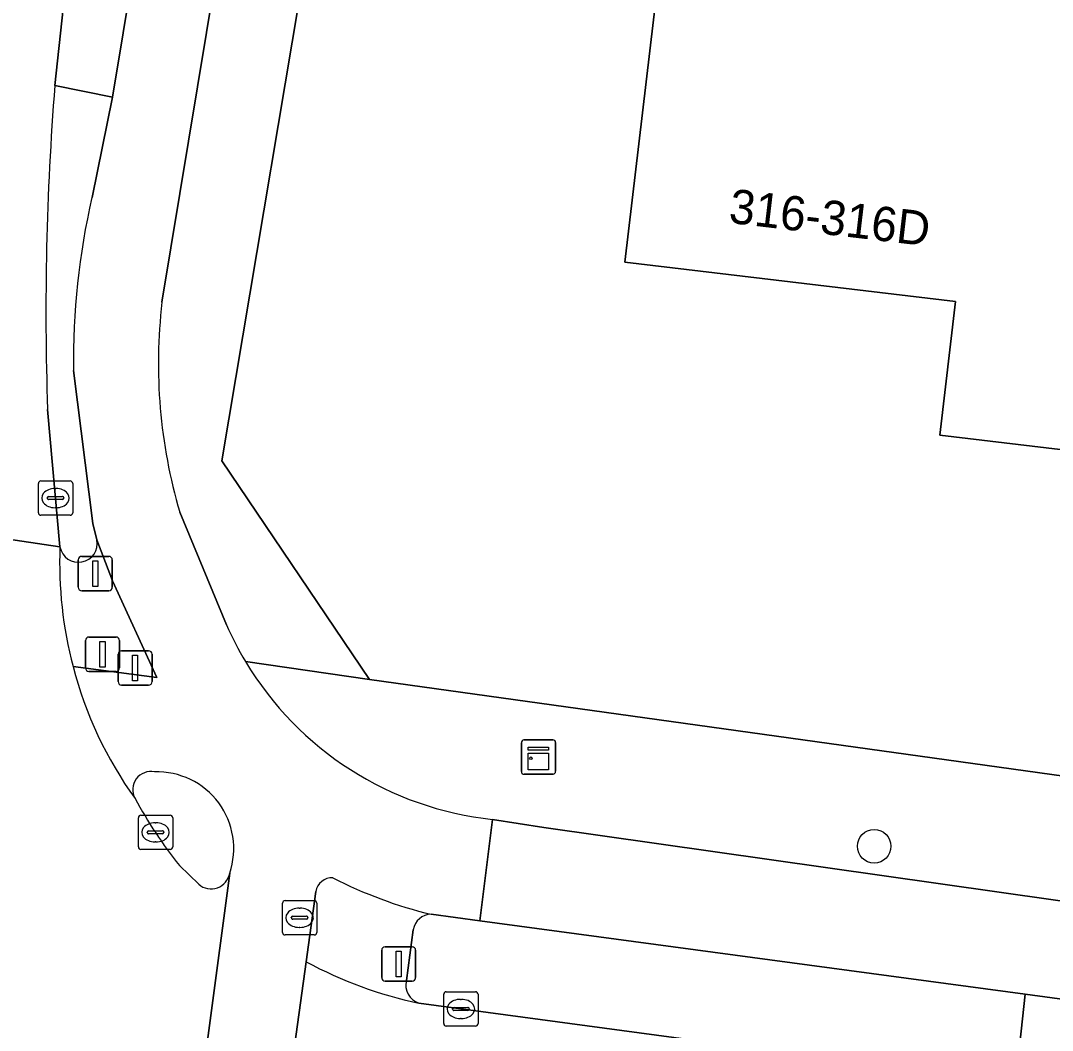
# Model space of a CAD drawing. Extents: x 161692 to 162379, y 380760 to 381678.
# Drawn here: x 161713.45 to 161743.53, y 380844.5 to 380873.94 of the extents above; entities that cross this region are included whole.
import ezdxf

# ---------------------------------------------------------------- set-up
doc = ezdxf.new("R2010")
doc.units = 0
for name, color, linetype in [('IMGEO_Berm_groen', 7, 'Continuous'), ('IMGEO_Boom', 7, 'Continuous'), ('IMGEO_Drukknoppaal', 7, 'Continuous'), ('IMGEO_Erf', 7, 'Continuous'), ('IMGEO_Fietspad_gesloten', 7, 'Continuous'), ('IMGEO_Kast', 7, 'Continuous'), ('IMGEO_Kolk', 7, 'Continuous'), ('IMGEO_Pand', 7, 'Continuous'), ('IMGEO_Pand_nummerreeks', 7, 'Continuous'), ('IMGEO_Rijbaan_lokaal_gesloten', 7, 'Continuous'), ('IMGEO_Rijbaan_lokaal_open', 7, 'Continuous'), ('IMGEO_Rijbaan_regionaal_gesloten', 7, 'Continuous'), ('IMGEO_Rioolput', 7, 'Continuous'), ('IMGEO_Verkeerseiland_gesloten', 7, 'Continuous'), ('IMGEO_Verkeersregelinstallatiepaal', 7, 'Continuous'), ('IMGEO_Voetpad_open', 7, 'Continuous')]:
    doc.layers.add(name, color=color, linetype=linetype)

msp = doc.modelspace()

# ---------------------------------------------------------------- linework, layer by layer
at = {"layer": 'IMGEO_Berm_groen'}
msp.add_lwpolyline([(161720.493, 380898.028), (161718.265, 380896.755), (161714.929, 380876.542), (161714.443, 380872.046), (161716.123, 380871.708)], close=True, dxfattribs=at)
for points in [[(161742.74, 380845.555), (161726.838, 380847.696), (161725.419, 380847.887)], [(161724.897, 380847.434), (161724.695, 380845.958)], [(161725.062, 380845.298), (161742.456, 380842.95), (161742.74, 380845.555)]]:
    msp.add_lwpolyline(points, dxfattribs=at)
for centre, radius, start, end in [((161725.422, 380847.356), 0.531, 90.3212, 171.5828), ((161725.23, 380845.823), 0.552, 165.8682, 252.2852)]:
    msp.add_arc(centre, radius, start, end, dxfattribs=at)
at = {"layer": 'IMGEO_Boom'}
msp.add_circle((161738.338, 380849.87), 0.489, dxfattribs=at)
at = {"layer": 'IMGEO_Drukknoppaal'}
for p, q in [((161716.287, 380854.668), (161716.287, 380855.468)), ((161716.287, 380855.468), (161716.287, 380854.668)), ((161716.387, 380855.568), (161717.177, 380855.568)), ((161717.177, 380855.568), (161716.387, 380855.568)), ((161717.277, 380855.468), (161717.277, 380854.668)), ((161717.277, 380854.668), (161717.277, 380855.468)), ((161717.177, 380854.568), (161716.387, 380854.568)), ((161716.387, 380854.568), (161717.177, 380854.568))]:
    msp.add_line(p, q, dxfattribs=at)
msp.add_lwpolyline([(161716.707, 380855.443), (161716.857, 380855.443), (161716.857, 380854.693), (161716.707, 380854.693), (161716.707, 380855.443)], dxfattribs=at)
for centre, start, end in [((161716.387, 380855.468), 90, 180), ((161716.387, 380855.468), 90, 180), ((161717.177, 380855.468), 0, 90), ((161717.177, 380855.468), 360, 90), ((161716.387, 380854.668), 180, 270), ((161716.387, 380854.668), 180, 270), ((161717.177, 380854.668), 270, 0), ((161717.177, 380854.668), 270, 0)]:
    msp.add_arc(centre, 0.1, start, end, dxfattribs=at)
at = {"layer": 'IMGEO_Erf'}
msp.add_lwpolyline([(161742.341, 381000), (161725.046, 380895.238), (161719.314, 380861.106), (161723.616, 380854.735), (161815.09, 380842), (161818.146, 380841.574), (161819.348, 380841.407), (161819.323, 380841.622), (161837.528, 380839.198)], dxfattribs=at)
msp.add_lwpolyline([(161751.347, 380870.285), (161750.912, 380870.337), (161746.778, 380870.825), (161745.642, 380861.216), (161740.249, 380861.853), (161740.71, 380865.752), (161731.062, 380866.893), (161732.413, 380878.324), (161742.461, 380877.136), (161743.237, 380883.696), (161746.909, 380883.262), (161747.899, 380891.639), (161753.79, 380890.943), (161752.745, 380882.105)], close=True, dxfattribs=at)
at = {"layer": 'IMGEO_Fietspad_gesloten'}
for points in [[(161717.567, 380865.73), (161755.609, 381095.365), (161752.669, 381095.866), (161751.293, 381087.571), (161750.326, 381081.788), (161746.681, 381059.533)], [(161746.443, 381054.412), (161745.615, 381049.503), (161744.556, 381043.222), (161744.133, 381040.711), (161740.894, 381021.271), (161740.536, 381019.121), (161738.303, 381005.586), (161722.7, 380911.397), (161720.493, 380898.028), (161716.123, 380871.708), (161715.527, 380868.784)], [(161714.988, 380863.736), (161715.552, 380859.275), (161715.672, 380858.801), (161716.127, 380857.605), (161717.413, 380854.791), (161714.973, 380855.106)], [(161719.448, 380856.325), (161718.086, 380859.607)], [(161725.419, 380847.887), (161726.838, 380847.696), (161727.211, 380850.651)], [(161719.542, 380849.086), (161717.769, 380835.762), (161717.467, 380833.503), (161716.903, 380829.415), (161719.379, 380829.094)], [(161719.379, 380829.094), (161719.797, 380832.442), (161720.3, 380835.886), (161721.774, 380846.502), (161722.054, 380848.548)]]:
    msp.add_lwpolyline(points, dxfattribs=at)
msp.add_lwpolyline([(161728.707, 380850.417), (161727.211, 380850.651), (161726.838, 380847.696), (161742.74, 380845.555), (161748.468, 380844.777), (161761.032, 380843.073), (161765.825, 380842.423), (161779.16, 380840.616), (161784.037, 380839.954), (161792.152, 380838.855), (161802.042, 380837.514), (161806.73, 380836.867), (161814.207, 380835.87), (161818.579, 380835.777), (161818.781, 380837.656), (161817.665, 380837.832), (161814.608, 380838.224)], close=True, dxfattribs=at)
for centre, radius, start, end in [((161736.072, 380864.037), 21.087, 166.9915, 180.8192), ((161732.862, 380863.943), 15.399, 173.3356, 196.3543), ((161728.329, 380860.235), 9.704, 203.7647, 210.8943), ((161728.228, 380860.192), 9.595, 210.9794, 263.9148), ((161726.199, 380858.037), 11.602, 194.6329, 215.7349), ((161717.238, 380851.521), 0.526, 77.4996, 209.6661), ((161717.429, 380849.805), 2.232, 341.2149, 91.9821), ((161722.526, 380848.474), 0.478, 86.981, 171.0938), ((161728.403, 380860.327), 12.793, 242.7791, 256.5122)]:
    msp.add_arc(centre, radius, start, end, dxfattribs=at)
at = {"layer": 'IMGEO_Kast'}
for p, q in [((161728.049, 380852.045), (161728.049, 380852.886)), ((161728.049, 380852.886), (161728.049, 380852.045)), ((161728.124, 380852.97), (161728.965, 380852.97)), ((161728.965, 380852.97), (161728.124, 380852.97)), ((161729.049, 380852.895), (161729.049, 380852.054)), ((161729.049, 380852.054), (161729.049, 380852.895)), ((161728.974, 380851.97), (161728.133, 380851.97)), ((161728.133, 380851.97), (161728.974, 380851.97))]:
    msp.add_line(p, q, dxfattribs=at)
for points in [[(161728.244, 380852.76), (161728.844, 380852.76), (161728.844, 380852.675), (161728.244, 380852.675), (161728.244, 380852.76)], [(161728.244, 380852.585), (161728.844, 380852.585), (161728.844, 380852.096), (161728.244, 380852.096), (161728.244, 380852.585)]]:
    msp.add_lwpolyline(points, dxfattribs=at)
msp.add_circle((161728.328, 380852.434), 0.0377, dxfattribs=at)
for centre, start, end in [((161728.127, 380852.892), 92.4484, 184.2845), ((161728.127, 380852.892), 92.4484, 184.2845), ((161728.971, 380852.892), 2.4484, 94.2845), ((161728.971, 380852.892), 2.4484, 94.2845), ((161728.127, 380852.048), 182.4484, 274.2845), ((161728.127, 380852.048), 182.4484, 274.2845), ((161728.971, 380852.048), 272.4484, 4.2845), ((161728.971, 380852.048), 272.4484, 4.2845)]:
    msp.add_arc(centre, 0.0779, start, end, dxfattribs=at)
at = {"layer": 'IMGEO_Kolk'}
for p, q in [((161713.963, 380859.593), (161713.963, 380860.445)), ((161714.038, 380860.519), (161714.89, 380860.519)), ((161714.451, 380860.299), (161714.476, 380860.299)), ((161714.964, 380860.445), (161714.964, 380859.593)), ((161714.222, 380860.013), (161714.222, 380860.025)), ((161714.66, 380859.976), (161714.262, 380859.976)), ((161714.265, 380860.062), (161714.663, 380860.062)), ((161714.706, 380860.025), (161714.706, 380860.013)), ((161714.474, 380859.739), (161714.449, 380859.739)), ((161714.89, 380859.519), (161714.038, 380859.519)), ((161716.879, 380849.848), (161716.879, 380850.7)), ((161716.954, 380850.774), (161717.806, 380850.774)), ((161717.88, 380850.7), (161717.88, 380849.848)), ((161717.181, 380850.317), (161717.579, 380850.317)), ((161717.367, 380850.554), (161717.392, 380850.554)), ((161717.138, 380850.268), (161717.138, 380850.28)), ((161717.576, 380850.231), (161717.178, 380850.231)), ((161717.622, 380850.28), (161717.622, 380850.268)), ((161717.806, 380849.774), (161716.954, 380849.774)), ((161717.39, 380849.994), (161717.365, 380849.994)), ((161725.785, 380844.701), (161725.785, 380845.553)), ((161725.86, 380845.627), (161726.712, 380845.627)), ((161726.786, 380845.553), (161726.786, 380844.701)), ((161726.273, 380845.407), (161726.298, 380845.407)), ((161726.044, 380845.121), (161726.044, 380845.133)), ((161726.482, 380845.084), (161726.084, 380845.084)), ((161726.087, 380845.17), (161726.485, 380845.17)), ((161726.528, 380845.133), (161726.528, 380845.121)), ((161726.712, 380844.627), (161725.86, 380844.627)), ((161726.296, 380844.847), (161726.271, 380844.847))]:
    msp.add_line(p, q, dxfattribs=at)
for points in [[(161713.963, 380859.593), (161713.963, 380860.445)], [(161714.038, 380860.519), (161714.89, 380860.519)], [(161714.964, 380860.445), (161714.964, 380859.593)], [(161714.89, 380859.519), (161714.038, 380859.519)], [(161716.879, 380849.848), (161716.879, 380850.7)], [(161716.954, 380850.774), (161717.806, 380850.774)], [(161717.88, 380850.7), (161717.88, 380849.848)], [(161717.806, 380849.774), (161716.954, 380849.774)], [(161725.785, 380844.701), (161725.785, 380845.553)], [(161725.86, 380845.627), (161726.712, 380845.627)], [(161726.786, 380845.553), (161726.786, 380844.701)], [(161726.712, 380844.627), (161725.86, 380844.627)]]:
    msp.add_lwpolyline(points, dxfattribs=at)
for centre, radius, start, end in [((161714.04, 380860.443), 0.0765, 91.552, 178.448), ((161714.04, 380860.443), 0.0765, 91.552, 178.448), ((161714.888, 380860.443), 0.0765, 1.552, 88.448), ((161714.888, 380860.443), 0.0765, 1.552, 88.448), ((161714.262, 380860.022), 0.0403, 85.8775, 175.7526), ((161714.259, 380860.012), 0.0366, 178.938, 274.7102), ((161714.663, 380860.019), 0.043, 264.8664, 352.4533), ((161714.667, 380860.024), 0.0386, 1.7309, 96.639), ((161714.04, 380859.595), 0.0765, 181.552, 268.448), ((161714.04, 380859.595), 0.0765, 181.552, 268.448), ((161714.888, 380859.595), 0.0765, 271.552, 358.448), ((161714.888, 380859.595), 0.0765, 271.552, 358.448), ((161716.956, 380850.698), 0.0765, 91.552, 178.448), ((161716.956, 380850.698), 0.0765, 91.552, 178.448), ((161717.804, 380850.698), 0.0765, 1.552, 88.448), ((161717.804, 380850.698), 0.0765, 1.552, 88.448), ((161717.178, 380850.277), 0.0403, 85.8775, 175.7526), ((161717.583, 380850.279), 0.0386, 1.7309, 96.639), ((161717.175, 380850.267), 0.0366, 178.938, 274.7102), ((161717.579, 380850.274), 0.043, 264.8664, 352.4533), ((161716.956, 380849.85), 0.0765, 181.552, 268.448), ((161716.956, 380849.85), 0.0765, 181.552, 268.448), ((161717.804, 380849.85), 0.0765, 271.552, 358.448), ((161717.804, 380849.85), 0.0765, 271.552, 358.448), ((161725.862, 380845.551), 0.0765, 91.552, 178.448), ((161725.862, 380845.551), 0.0765, 91.552, 178.448), ((161726.71, 380845.551), 0.0765, 1.552, 88.448), ((161726.71, 380845.551), 0.0765, 1.552, 88.448), ((161726.084, 380845.13), 0.0403, 85.8775, 175.7526), ((161726.081, 380845.12), 0.0366, 178.938, 274.7102), ((161726.485, 380845.127), 0.043, 264.8664, 352.4533), ((161726.489, 380845.132), 0.0386, 1.7309, 96.639), ((161725.862, 380844.703), 0.0765, 181.552, 268.448), ((161725.862, 380844.703), 0.0765, 181.552, 268.448), ((161726.71, 380844.703), 0.0765, 271.552, 358.448), ((161726.71, 380844.703), 0.0765, 271.552, 358.448)]:
    msp.add_arc(centre, radius, start, end, dxfattribs=at)
for centre, major_axis, ratio, start_param, end_param in [((161714.45, 380860.019), (-0.387, 0.002), 0.722429, 4.712389, 7.853982), ((161714.475, 380860.019), (-0.39, 0.002), 0.717154, 1.570796, 4.712389), ((161717.366, 380850.274), (-0.387, 0.002), 0.722429, 4.712389, 7.853982), ((161717.391, 380850.274), (-0.39, 0.002), 0.717154, 1.570796, 4.712389), ((161726.272, 380845.127), (-0.387, 0.002), 0.722429, 4.712389, 7.853982), ((161726.297, 380845.127), (-0.39, 0.002), 0.717154, 1.570796, 4.712389)]:
    msp.add_ellipse(centre, major_axis=major_axis, ratio=ratio, start_param=start_param, end_param=end_param, dxfattribs=at)
at = {"layer": 'IMGEO_Pand'}
msp.add_lwpolyline([(161752.745, 380882.105), (161753.79, 380890.943), (161747.899, 380891.639), (161746.909, 380883.262), (161743.237, 380883.696), (161742.461, 380877.136), (161732.413, 380878.324), (161731.062, 380866.893), (161740.71, 380865.752), (161740.249, 380861.853), (161745.642, 380861.216), (161746.778, 380870.825), (161750.912, 380870.337), (161751.347, 380870.285)], close=True, dxfattribs=at)
at = {"layer": 'IMGEO_Rijbaan_lokaal_gesloten'}
for points in [[(161721.774, 380846.502), (161720.3, 380835.886), (161723.666, 380835.425), (161746.255, 380832.357), (161756.016, 380831.01), (161770.37, 380829.107)], [(161814.137, 380834.931), (161814.099, 380834.411), (161806.456, 380834.84), (161801.847, 380835.169), (161791.966, 380835.54), (161785.483, 380835.791), (161783.485, 380836.096), (161782.925, 380836.182), (161778.65, 380837.202), (161769.809, 380839.248), (161765.448, 380839.845), (161760.703, 380840.499), (161748.203, 380842.166), (161742.456, 380842.95), (161725.062, 380845.298)]]:
    msp.add_lwpolyline(points, dxfattribs=at)
msp.add_arc((161727.559, 380857.208), 12.169, 241.6163, 258.1602, dxfattribs=at)
at = {"layer": 'IMGEO_Rijbaan_lokaal_open'}
msp.add_lwpolyline([(161748.468, 380844.777), (161742.74, 380845.555), (161742.456, 380842.95), (161748.203, 380842.166)], close=True, dxfattribs=at)
at = {"layer": 'IMGEO_Rijbaan_regionaal_gesloten'}
for points in [[(161741.656, 381067.079), (161741.138, 381063.654), (161740.596, 381060.082), (161740.59, 381059.932), (161740.048, 381056.596), (161736.583, 381035.264), (161733.266, 381015.66), (161732.248, 381009.641), (161730.62, 380999.171), (161723.884, 380953.523), (161721.16, 380935.558), (161721.112, 380935.266), (161716.943, 380909.839), (161711.813, 380878.45), (161708.58, 380859.493), (161714.592, 380858.595), (161714.232, 380862.606)], [(161714.443, 380872.046), (161714.929, 380876.542), (161718.265, 380896.755), (161720.677, 380911.732), (161723.417, 380928.139), (161726.224, 380946.237), (161733.982, 380998.685), (161734.626, 381002.973), (161734.659, 381003.191)], [(161714.592, 380858.595), (161708.58, 380859.493), (161708.241, 380858.205), (161707.572, 380856.198), (161706.513, 380853.251)], [(161718.638, 380848.76), (161718.076, 380849.311)], [(161717.769, 380835.762), (161719.542, 380849.086)]]:
    msp.add_lwpolyline(points, dxfattribs=at)
for centre, radius, start, end in [((161797.71, 380865.462), 83.527, 175.47931, 181.9598), ((161726.518, 380858.132), 11.935, 177.777, 194.687), ((161726.199, 380858.037), 11.602, 194.6329, 215.7349), ((161728.321, 380857.519), 13.127, 208.4731, 218.7034), ((161718.996, 380849.184), 0.555, 229.8305, 349.8301)]:
    msp.add_arc(centre, radius, start, end, dxfattribs=at)
at = {"layer": 'IMGEO_Rioolput'}
for p, q in [((161721.081, 380847.359), (161721.081, 380848.211)), ((161721.156, 380848.285), (161722.008, 380848.285)), ((161722.082, 380848.211), (161722.082, 380847.359)), ((161721.569, 380848.065), (161721.594, 380848.065)), ((161721.34, 380847.779), (161721.34, 380847.791)), ((161721.778, 380847.742), (161721.38, 380847.742)), ((161721.383, 380847.828), (161721.781, 380847.828)), ((161721.824, 380847.791), (161721.824, 380847.779)), ((161721.592, 380847.505), (161721.567, 380847.505)), ((161722.008, 380847.285), (161721.156, 380847.285))]:
    msp.add_line(p, q, dxfattribs=at)
for points in [[(161721.081, 380847.359), (161721.081, 380848.211)], [(161721.156, 380848.285), (161722.008, 380848.285)], [(161722.082, 380848.211), (161722.082, 380847.359)], [(161722.008, 380847.285), (161721.156, 380847.285)]]:
    msp.add_lwpolyline(points, dxfattribs=at)
for centre, radius, start, end in [((161721.158, 380848.209), 0.0765, 91.552, 178.448), ((161721.158, 380848.209), 0.0765, 91.552, 178.448), ((161722.006, 380848.209), 0.0765, 1.552, 88.448), ((161722.006, 380848.209), 0.0765, 1.552, 88.448), ((161721.38, 380847.788), 0.0403, 85.8775, 175.7526), ((161721.377, 380847.778), 0.0366, 178.938, 274.7102), ((161721.781, 380847.785), 0.043, 264.8664, 352.4533), ((161721.785, 380847.79), 0.0386, 1.7309, 96.639), ((161721.158, 380847.361), 0.0765, 181.552, 268.448), ((161721.158, 380847.361), 0.0765, 181.552, 268.448), ((161722.006, 380847.361), 0.0765, 271.552, 358.448), ((161722.006, 380847.361), 0.0765, 271.552, 358.448)]:
    msp.add_arc(centre, radius, start, end, dxfattribs=at)
for centre, major_axis, ratio, start_param, end_param in [((161721.568, 380847.785), (-0.387, 0.002), 0.722429, 4.712389, 7.853982), ((161721.593, 380847.785), (-0.39, 0.002), 0.717154, 1.570796, 4.712389)]:
    msp.add_ellipse(centre, major_axis=major_axis, ratio=ratio, start_param=start_param, end_param=end_param, dxfattribs=at)
at = {"layer": 'IMGEO_Verkeerseiland_gesloten'}
for points in [[(161716.123, 380871.708), (161714.443, 380872.046)], [(161715.527, 380868.784), (161716.123, 380871.708)], [(161715.672, 380858.801), (161715.552, 380859.275), (161714.988, 380863.736)], [(161714.232, 380862.606), (161714.592, 380858.595)], [(161718.076, 380849.311), (161718.638, 380848.76)]]:
    msp.add_lwpolyline(points, dxfattribs=at)
for centre, radius, start, end in [((161797.71, 380865.462), 83.527, 175.47931, 181.9598), ((161736.072, 380864.037), 21.087, 166.9915, 180.8192), ((161715.132, 380858.698), 0.55, 190.7989, 10.7989), ((161717.238, 380851.521), 0.526, 77.4996, 209.6661), ((161717.429, 380849.805), 2.232, 341.2149, 91.9821), ((161728.321, 380857.519), 13.127, 208.4731, 218.7034), ((161718.996, 380849.184), 0.555, 229.8305, 349.8301)]:
    msp.add_arc(centre, radius, start, end, dxfattribs=at)
at = {"layer": 'IMGEO_Verkeersregelinstallatiepaal'}
for p, q in [((161715.128, 380857.42), (161715.128, 380858.22)), ((161715.128, 380858.22), (161715.128, 380857.42)), ((161715.228, 380858.32), (161716.018, 380858.32)), ((161716.018, 380858.32), (161715.228, 380858.32)), ((161716.118, 380858.22), (161716.118, 380857.42)), ((161716.118, 380857.42), (161716.118, 380858.22)), ((161716.018, 380857.32), (161715.228, 380857.32)), ((161715.228, 380857.32), (161716.018, 380857.32)), ((161715.339, 380855.068), (161715.339, 380855.868)), ((161715.339, 380855.868), (161715.339, 380855.068)), ((161715.439, 380855.968), (161716.229, 380855.968)), ((161716.229, 380855.968), (161715.439, 380855.968)), ((161716.329, 380855.868), (161716.329, 380855.068)), ((161716.329, 380855.068), (161716.329, 380855.868)), ((161716.229, 380854.968), (161715.439, 380854.968)), ((161715.439, 380854.968), (161716.229, 380854.968)), ((161723.975, 380846.039), (161723.975, 380846.839)), ((161723.975, 380846.839), (161723.975, 380846.039)), ((161724.075, 380846.939), (161724.865, 380846.939)), ((161724.865, 380846.939), (161724.075, 380846.939)), ((161724.965, 380846.839), (161724.965, 380846.039)), ((161724.965, 380846.039), (161724.965, 380846.839)), ((161724.865, 380845.939), (161724.075, 380845.939)), ((161724.075, 380845.939), (161724.865, 380845.939))]:
    msp.add_line(p, q, dxfattribs=at)
for points in [[(161715.548, 380858.195), (161715.698, 380858.195), (161715.698, 380857.445), (161715.548, 380857.445), (161715.548, 380858.195)], [(161715.759, 380855.843), (161715.909, 380855.843), (161715.909, 380855.093), (161715.759, 380855.093), (161715.759, 380855.843)], [(161724.395, 380846.814), (161724.545, 380846.814), (161724.545, 380846.064), (161724.395, 380846.064), (161724.395, 380846.814)]]:
    msp.add_lwpolyline(points, dxfattribs=at)
for centre, start, end in [((161715.228, 380858.22), 90, 180), ((161715.228, 380858.22), 90, 180), ((161716.018, 380858.22), 0, 90), ((161716.018, 380858.22), 360, 90), ((161715.228, 380857.42), 180, 270), ((161715.228, 380857.42), 180, 270), ((161716.018, 380857.42), 270, 0), ((161716.018, 380857.42), 270, 0), ((161715.439, 380855.868), 90, 180), ((161715.439, 380855.868), 90, 180), ((161716.229, 380855.868), 0, 90), ((161716.229, 380855.868), 360, 90), ((161715.439, 380855.068), 180, 270), ((161715.439, 380855.068), 180, 270), ((161716.229, 380855.068), 270, 0), ((161716.229, 380855.068), 270, 0), ((161724.075, 380846.839), 90, 180), ((161724.075, 380846.839), 90, 180), ((161724.865, 380846.839), 0, 90), ((161724.865, 380846.839), 360, 90), ((161724.075, 380846.039), 180, 270), ((161724.075, 380846.039), 180, 270), ((161724.865, 380846.039), 270, 0), ((161724.865, 380846.039), 270, 0)]:
    msp.add_arc(centre, 0.1, start, end, dxfattribs=at)
at = {"layer": 'IMGEO_Voetpad_open'}
for points in [[(161755.609, 381095.365), (161717.567, 380865.73)], [(161720.002, 380855.253), (161723.616, 380854.735), (161719.314, 380861.106), (161725.046, 380895.238), (161742.341, 381000), (161743.99, 381009.989), (161744.222, 381011.385), (161745.065, 381016.456), (161751.055, 381052.485), (161751.783, 381056.863), (161757.96, 381094.016)], [(161718.086, 380859.607), (161719.448, 380856.325)], [(161716.127, 380857.605), (161715.672, 380858.801)], [(161714.973, 380855.106), (161717.413, 380854.791), (161716.127, 380857.605)], [(161723.616, 380854.735), (161720.002, 380855.253)], [(161727.211, 380850.651), (161728.707, 380850.417), (161814.608, 380838.224), (161815.09, 380842), (161723.616, 380854.735)], [(161722.054, 380848.548), (161721.774, 380846.502)], [(161724.695, 380845.958), (161724.897, 380847.434)]]:
    msp.add_lwpolyline(points, dxfattribs=at)
for centre, radius, start, end in [((161732.862, 380863.943), 15.399, 173.3356, 196.3543), ((161715.132, 380858.698), 0.55, 190.7989, 10.7989), ((161726.518, 380858.132), 11.935, 177.777, 194.687), ((161728.329, 380860.235), 9.704, 203.7647, 210.8943), ((161728.228, 380860.192), 9.595, 210.9794, 263.9148), ((161722.526, 380848.474), 0.478, 86.981, 171.0938), ((161728.403, 380860.327), 12.793, 242.7791, 256.5122), ((161725.422, 380847.356), 0.531, 90.3212, 171.5828), ((161727.559, 380857.208), 12.169, 241.6163, 258.1602), ((161725.23, 380845.823), 0.552, 165.8682, 252.2852)]:
    msp.add_arc(centre, radius, start, end, dxfattribs=at)

# ---------------------------------------------------------------- texts
at = {"layer": 'IMGEO_Pand_nummerreeks'}
msp.add_text('316-316D', height=1, rotation=353.2563, dxfattribs=at).set_placement((161734.073, 380868.048))

doc.saveas('drawing.dxf')
